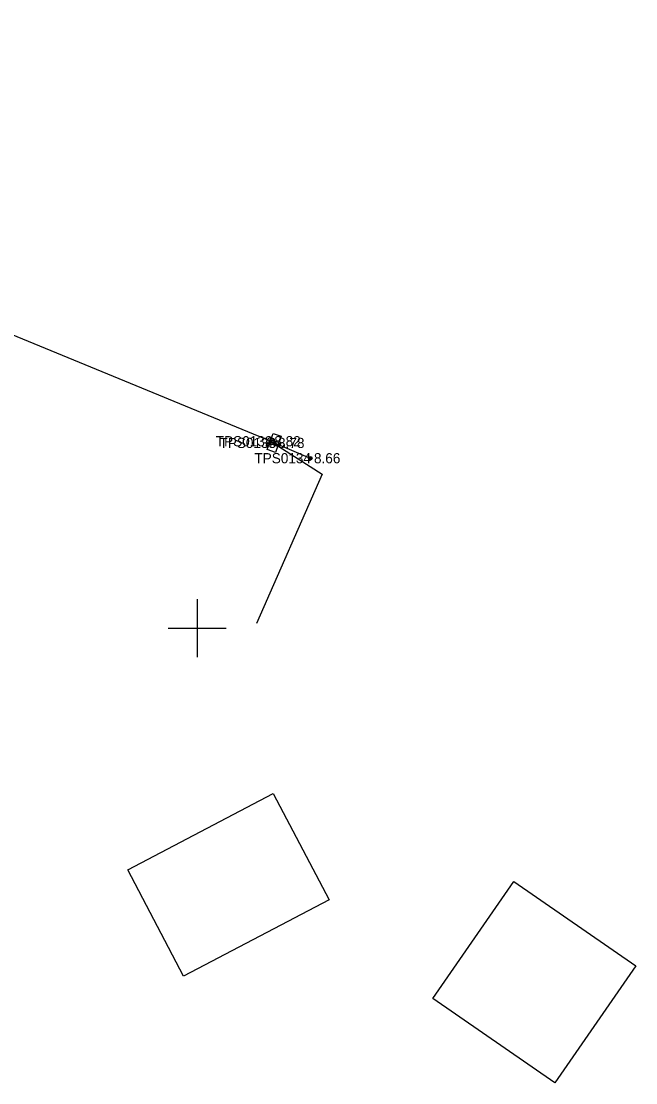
# Model space of a CAD drawing. Extents: x 597961 to 601397, y 6602961 to 6613501.
# Drawn here: x 599637.9 to 599680.3, y 6606818.6 to 6606891.9 of the extents above; entities that cross this region are included whole.
import ezdxf

# ---------------------------------------------------------------- set-up
doc = ezdxf.new("R2010")
doc.units = 0
for name, color, linetype in [('ELRAJATISMP', 7, 'Continuous'), ('Hoone Elu- või ühiskondlik hoone', 7, 'Continuous'), ('MOOTKORG-EH2000', 7, 'Continuous'), ('MOOTMPUNKT', 7, 'Continuous'), ('MOOTNR', 7, 'Continuous'), ('MPKAABEL', 7, 'Continuous'), ('MPOHULIIN', 7, 'Continuous'), ('POST', 7, 'Continuous'), ('VORK', 7, 'Continuous')]:
    doc.layers.add(name, color=color, linetype=linetype)

msp = doc.modelspace()

# ---------------------------------------------------------------- linework, layer by layer
at = {"layer": 'ELRAJATISMP'}
for p, q in [((599654.992, 6606862.773), (599655.552, 6606862.568)), ((599655.085, 6606863.028), (599655.646, 6606862.823))]:
    msp.add_line(p, q, dxfattribs=at)
msp.add_lwpolyline([(599654.833, 6606862.339), (599655.244, 6606863.461), (599655.804, 6606863.256), (599655.394, 6606862.134)], close=True, dxfattribs=at)
at = {"layer": 'Hoone Elu- või ühiskondlik hoone'}
for points in [[(599649.062, 6606825.976), (599645.204, 6606833.315), (599655.241, 6606838.59), (599659.098, 6606831.25)], [(599674.684, 6606818.61), (599666.261, 6606824.44), (599671.844, 6606832.507), (599680.267, 6606826.677)]]:
    msp.add_lwpolyline(points, close=True, dxfattribs=at)
at = {"layer": 'MOOTMPUNKT'}
for centre in [(599655.063, 6606862.917), (599655.319, 6606862.798), (599657.798, 6606861.744)]:
    msp.add_circle(centre, 0.1, dxfattribs=at)
at = {"layer": 'MPKAABEL'}
msp.add_lwpolyline([(599655.063, 6606862.917), (599658.628, 6606860.634), (599654.101, 6606850.333)], dxfattribs=at)
at = {"layer": 'MPOHULIIN'}
msp.add_lwpolyline([(599655.063, 6606862.917), (599611.586, 6606880.838), (599628.89, 6606923.678), (599646.498, 6606967.118), (599657.983, 6606995.911), (599657.983, 6606995.911), (599652.98, 6606997.152)], dxfattribs=at)
at = {"layer": 'POST'}
msp.add_lwpolyline([(599655.063, 6606862.917), (599657.798, 6606861.744)], dxfattribs=at)
for centre, radius in [((599655.063, 6606862.917), 0.25), ((599655.063, 6606862.917), 0.0234), ((599657.798, 6606861.744), 0.125), ((599657.798, 6606861.744), 0.105), ((599657.798, 6606861.744), 0.0851), ((599657.798, 6606861.744), 0.0651), ((599657.798, 6606861.744), 0.0451), ((599657.798, 6606861.744), 0.0251), ((599657.798, 6606861.744), 0.00511)]:
    msp.add_circle(centre, radius, dxfattribs=at)
at = {"layer": 'VORK'}
for p, q in [((599650, 6606852), (599650, 6606848)), ((599648, 6606850), (599652, 6606850))]:
    msp.add_line(p, q, dxfattribs=at)

# ---------------------------------------------------------------- texts
at = {"layer": 'MOOTKORG-EH2000'}
for s, p in [(' 8.82', (599655.063, 6606862.567)), (' 8.78', (599655.319, 6606862.448)), (' 8.66', (599657.798, 6606861.394))]:
    msp.add_text(s, height=0.7, dxfattribs=at).set_placement(p)
at = {"layer": 'MOOTNR'}
for s, p in [('TPS0132 ', (599651.284, 6606862.567)), ('TPS0133 ', (599651.539, 6606862.448)), ('TPS0134 ', (599653.949, 6606861.394))]:
    msp.add_text(s, height=0.7, dxfattribs=at).set_placement(p)

doc.saveas('drawing.dxf')
